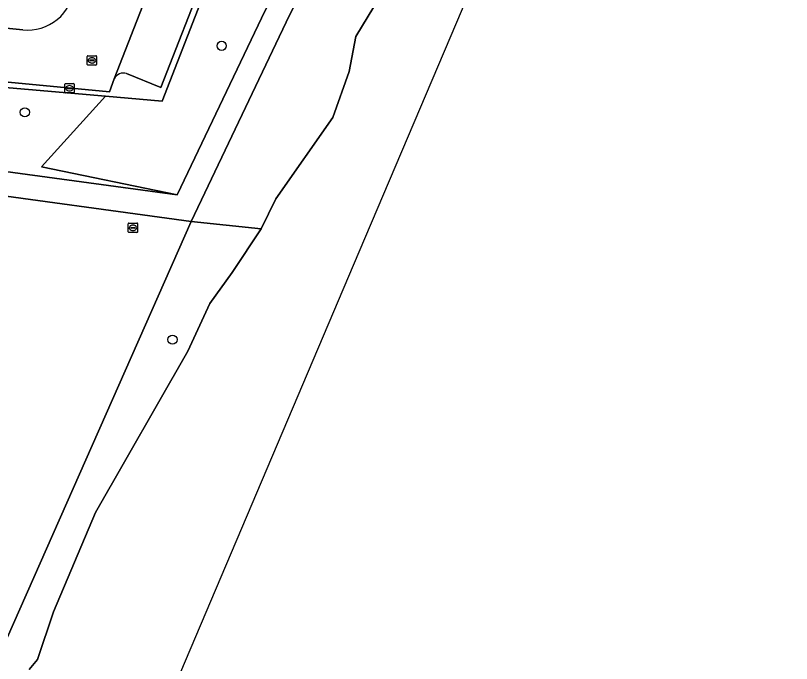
# Model space of a CAD drawing. Extents: x 161848 to 162726, y 385382 to 386521.
# Drawn here: x 162299 to 162381.7, y 386288 to 386357.1 of the extents above; entities that cross this region are included whole.
import ezdxf

# ---------------------------------------------------------------- set-up
doc = ezdxf.new("R2010")
doc.units = 0
for name, color, linetype in [('IMGEO_Boom', 7, 'Continuous'), ('IMGEO_Groenvoorziening', 7, 'Continuous'), ('IMGEO_Hek', 7, 'Continuous'), ('IMGEO_Kolk', 7, 'Continuous'), ('IMGEO_Parkeervlak_open', 7, 'Continuous'), ('IMGEO_Rietland', 7, 'Continuous'), ('IMGEO_Rijbaan_lokaal_open', 7, 'Continuous'), ('IMGEO_Rioolput', 7, 'Continuous'), ('IMGEO_Voetpad_halfverhard', 7, 'Continuous'), ('IMGEO_Waterloop', 7, 'Continuous')]:
    doc.layers.add(name, color=color, linetype=linetype)

msp = doc.modelspace()

# ---------------------------------------------------------------- linework, layer by layer
at = {"layer": 'IMGEO_Boom'}
for centre in [(162320.981, 386353.894), (162299.997, 386346.809), (162315.736, 386322.569)]:
    msp.add_circle(centre, 0.489, dxfattribs=at)
at = {"layer": 'IMGEO_Groenvoorziening'}
for points in [[(162316.242, 386338.016), (162325.605, 386357.642), (162332.565, 386370.033), (162340.178, 386384.385), (162342.56, 386388.408), (162343.484, 386390.287), (162340.02, 386396.199), (162338.27, 386406.45), (162339.797, 386413.931), (162340.22, 386426.771), (162341.856, 386441.442), (162342.123, 386450.781), (162320.503, 386453.159), (162320.167, 386448.885), (162336.508, 386447.22), (162331.162, 386390.434), (162314.648, 386347.993), (162308.605, 386348.513), (162301.758, 386340.996)], [(162316.242, 386338.016), (162301.758, 386340.996), (162308.605, 386348.513), (162296.647, 386349.542), (162296.08, 386343.552), (162295.819, 386340.795)], [(162298.101, 386290.767), (162317.713, 386335.163), (162292.79, 386338.592), (162290.161, 386327.442), (162271.887, 386250), (162253.156, 386170.623), (162250.491, 386159.339), (162253.978, 386158.884), (162257.929, 386162.345), (162258.167, 386162.865), (162260.963, 386173.327), (162263.976, 386184.406), (162266.087, 386192.236), (162268.162, 386199.561), (162269.353, 386203.783), (162272.276, 386213.996), (162273.521, 386218.452), (162275.09, 386223.991), (162276.768, 386230.072), (162277.869, 386233.716), (162281.532, 386245.028)]]:
    msp.add_lwpolyline(points, close=True, dxfattribs=at)
for points in [[(162309.527, 386350.371), (162309.036, 386348.986), (162296.708, 386350.154), (162296.647, 386349.542), (162308.605, 386348.513), (162314.648, 386347.993), (162331.162, 386390.434), (162336.508, 386447.22), (162320.167, 386448.885), (162320.11, 386448.215), (162331.028, 386446.98), (162335.947, 386446.426), (162330.703, 386390.726)], [(162318.994, 386362.065), (162319.368, 386361.919), (162314.502, 386349.454), (162310.847, 386350.944)]]:
    msp.add_lwpolyline(points, dxfattribs=at)
msp.add_arc((162310.512, 386349.909), 1.088, 72.06596, 154.86449, dxfattribs=at)
at = {"layer": 'IMGEO_Hek'}
for points in [[(162308.605, 386348.513), (162314.648, 386347.993), (162331.162, 386390.434), (162336.508, 386447.22), (162320.167, 386448.885)], [(162296.647, 386349.542), (162308.605, 386348.513)]]:
    msp.add_lwpolyline(points, dxfattribs=at)
at = {"layer": 'IMGEO_Kolk'}
for p, q in [((162304.261, 386348.94), (162304.261, 386349.792)), ((162304.336, 386349.866), (162305.188, 386349.866)), ((162305.262, 386349.792), (162305.262, 386348.94)), ((162305.188, 386348.866), (162304.336, 386348.866)), ((162304.52, 386349.36), (162304.52, 386349.372)), ((162304.958, 386349.323), (162304.56, 386349.323)), ((162304.563, 386349.409), (162304.961, 386349.409)), ((162304.772, 386349.086), (162304.747, 386349.086)), ((162304.749, 386349.646), (162304.774, 386349.646)), ((162305.004, 386349.372), (162305.004, 386349.36))]:
    msp.add_line(p, q, dxfattribs=at)
for points in [[(162304.261, 386348.94), (162304.261, 386349.792)], [(162304.336, 386349.866), (162305.188, 386349.866)], [(162305.262, 386349.792), (162305.262, 386348.94)], [(162305.188, 386348.866), (162304.336, 386348.866)]]:
    msp.add_lwpolyline(points, dxfattribs=at)
for centre, radius, start, end in [((162304.338, 386349.79), 0.0765, 91.55205, 178.44795), ((162304.338, 386349.79), 0.0765, 91.55205, 178.44795), ((162305.186, 386349.79), 0.0765, 1.55205, 88.44795), ((162305.186, 386349.79), 0.0765, 1.55205, 88.44795), ((162304.338, 386348.942), 0.0765, 181.55205, 268.44795), ((162304.338, 386348.942), 0.0765, 181.55205, 268.44795), ((162304.56, 386349.369), 0.0403, 85.87752, 175.75265), ((162304.557, 386349.359), 0.0366, 178.93798, 274.71019), ((162304.961, 386349.366), 0.043, 264.86636, 352.45326), ((162304.965, 386349.371), 0.0386, 1.73085, 96.63898), ((162305.186, 386348.942), 0.0765, 271.55205, 358.44795), ((162305.186, 386348.942), 0.0765, 271.55205, 358.44795)]:
    msp.add_arc(centre, radius, start, end, dxfattribs=at)
for centre, major_axis, ratio, start_param, end_param in [((162304.748, 386349.366), (-0.387, 0.002), 0.722429, 4.712389, 7.853982), ((162304.773, 386349.366), (-0.39, 0.002), 0.717154, 1.570796, 4.712389)]:
    msp.add_ellipse(centre, major_axis=major_axis, ratio=ratio, start_param=start_param, end_param=end_param, dxfattribs=at)
at = {"layer": 'IMGEO_Parkeervlak_open'}
for points in [[(162330.703, 386390.726), (162335.947, 386446.426), (162331.028, 386446.98), (162326.134, 386395.793), (162325.863, 386392.965), (162325.778, 386392.073), (162309.527, 386350.371)], [(162310.701, 386427.998), (162307.077, 386428.43), (162303.744, 386393.633), (162298.76, 386394.145), (162295.124, 386356.058), (162297.279, 386355.842), (162299.782, 386355.591)], [(162310.847, 386350.944), (162314.502, 386349.454), (162319.368, 386361.919), (162318.994, 386362.065)]]:
    msp.add_lwpolyline(points, dxfattribs=at)
for centre, radius, start, end in [((162300.282, 386360.564), 4.998, 264.25458, 354.51997), ((162310.512, 386349.909), 1.088, 72.06596, 154.86449)]:
    msp.add_arc(centre, radius, start, end, dxfattribs=at)
at = {"layer": 'IMGEO_Rietland'}
msp.add_lwpolyline([(162356.436, 386398.106), (162360.068, 386406.505), (162363.546, 386418.636), (162366.011, 386422.702), (162368.489, 386424.686), (162357.333, 386427.485), (162356.942, 386426.15), (162355.727, 386417.426), (162353.449, 386407.279), (162349.647, 386398.105), (162328.224, 386357.179), (162317.713, 386335.163), (162325.189, 386334.365), (162326.75, 386337.569), (162332.848, 386346.254), (162334.573, 386351.141), (162335.271, 386354.879), (162337.201, 386358.041), (162339.501, 386361.696), (162341.349, 386365.146), (162342.663, 386367.445), (162342.663, 386369.458), (162343.238, 386370.772), (162345.066, 386374.612)], close=True, dxfattribs=at)
msp.add_lwpolyline([(162300.452, 386287.4), (162301.338, 386288.482), (162303.054, 386293.544), (162307.53, 386304.139), (162317.366, 386321.347), (162319.727, 386326.439), (162322.089, 386329.725), (162325.189, 386334.365), (162317.713, 386335.163), (162298.101, 386290.767), (162281.532, 386245.028)], dxfattribs=at)
at = {"layer": 'IMGEO_Rijbaan_lokaal_open'}
msp.add_lwpolyline([(162299.782, 386355.591), (162297.279, 386355.842), (162296.708, 386350.154), (162309.036, 386348.986), (162309.527, 386350.371), (162325.778, 386392.073)], dxfattribs=at)
msp.add_arc((162300.282, 386360.564), 4.998, 264.25458, 354.51997, dxfattribs=at)
at = {"layer": 'IMGEO_Rioolput'}
for p, q in [((162306.653, 386351.913), (162306.653, 386352.765)), ((162306.728, 386352.839), (162307.58, 386352.839)), ((162306.912, 386352.333), (162306.912, 386352.345)), ((162307.35, 386352.296), (162306.952, 386352.296)), ((162306.955, 386352.382), (162307.353, 386352.382)), ((162307.141, 386352.619), (162307.166, 386352.619)), ((162307.396, 386352.345), (162307.396, 386352.333)), ((162307.654, 386352.765), (162307.654, 386351.913)), ((162307.58, 386351.839), (162306.728, 386351.839)), ((162307.164, 386352.059), (162307.139, 386352.059)), ((162311.025, 386334.065), (162311.025, 386334.917)), ((162311.1, 386334.991), (162311.952, 386334.991)), ((162312.026, 386334.917), (162312.026, 386334.065)), ((162311.952, 386333.991), (162311.1, 386333.991)), ((162311.284, 386334.485), (162311.284, 386334.497)), ((162311.722, 386334.448), (162311.324, 386334.448)), ((162311.327, 386334.534), (162311.725, 386334.534)), ((162311.536, 386334.211), (162311.511, 386334.211)), ((162311.513, 386334.771), (162311.538, 386334.771)), ((162311.768, 386334.497), (162311.768, 386334.485))]:
    msp.add_line(p, q, dxfattribs=at)
for points in [[(162306.653, 386351.913), (162306.653, 386352.765)], [(162306.728, 386352.839), (162307.58, 386352.839)], [(162307.654, 386352.765), (162307.654, 386351.913)], [(162307.58, 386351.839), (162306.728, 386351.839)], [(162311.025, 386334.065), (162311.025, 386334.917)], [(162311.1, 386334.991), (162311.952, 386334.991)], [(162312.026, 386334.917), (162312.026, 386334.065)], [(162311.952, 386333.991), (162311.1, 386333.991)]]:
    msp.add_lwpolyline(points, dxfattribs=at)
for centre, radius, start, end in [((162306.73, 386352.763), 0.0765, 91.55205, 178.44795), ((162306.73, 386352.763), 0.0765, 91.55205, 178.44795), ((162306.952, 386352.342), 0.0403, 85.87752, 175.75265), ((162306.949, 386352.332), 0.0366, 178.93798, 274.71019), ((162307.353, 386352.339), 0.043, 264.86636, 352.45326), ((162307.357, 386352.344), 0.0386, 1.73085, 96.63898), ((162307.578, 386352.763), 0.0765, 1.55205, 88.44795), ((162307.578, 386352.763), 0.0765, 1.55205, 88.44795), ((162306.73, 386351.915), 0.0765, 181.55205, 268.44795), ((162306.73, 386351.915), 0.0765, 181.55205, 268.44795), ((162307.578, 386351.915), 0.0765, 271.55205, 358.44795), ((162307.578, 386351.915), 0.0765, 271.55205, 358.44795), ((162311.102, 386334.915), 0.0765, 91.55205, 178.44795), ((162311.102, 386334.915), 0.0765, 91.55205, 178.44795), ((162311.95, 386334.915), 0.0765, 1.55205, 88.44795), ((162311.95, 386334.915), 0.0765, 1.55205, 88.44795), ((162311.102, 386334.067), 0.0765, 181.55205, 268.44795), ((162311.102, 386334.067), 0.0765, 181.55205, 268.44795), ((162311.324, 386334.494), 0.0403, 85.87752, 175.75265), ((162311.321, 386334.484), 0.0366, 178.93798, 274.71019), ((162311.725, 386334.491), 0.043, 264.86636, 352.45326), ((162311.729, 386334.496), 0.0386, 1.73085, 96.63898), ((162311.95, 386334.067), 0.0765, 271.55205, 358.44795), ((162311.95, 386334.067), 0.0765, 271.55205, 358.44795)]:
    msp.add_arc(centre, radius, start, end, dxfattribs=at)
for centre, major_axis, ratio, start_param, end_param in [((162307.14, 386352.339), (-0.387, 0.002), 0.722429, 4.712389, 7.853982), ((162307.165, 386352.339), (-0.39, 0.002), 0.717154, 1.570796, 4.712389), ((162311.512, 386334.491), (-0.387, 0.002), 0.722429, 4.712389, 7.853982), ((162311.537, 386334.491), (-0.39, 0.002), 0.717154, 1.570796, 4.712389)]:
    msp.add_ellipse(centre, major_axis=major_axis, ratio=ratio, start_param=start_param, end_param=end_param, dxfattribs=at)
at = {"layer": 'IMGEO_Voetpad_halfverhard'}
msp.add_lwpolyline([(162292.79, 386338.592), (162317.713, 386335.163), (162328.224, 386357.179), (162349.647, 386398.105), (162353.449, 386407.279), (162355.727, 386417.426), (162356.942, 386426.15), (162357.333, 386427.485), (162359.889, 386436.209), (162364.332, 386448.337), (162361.943, 386448.6), (162358.319, 386437.977), (162355.328, 386427.987), (162354.881, 386426.611), (162353.727, 386417.638), (162351.528, 386407.841), (162347.804, 386399.077), (162343.484, 386390.287), (162342.56, 386388.408), (162340.178, 386384.385), (162332.565, 386370.033), (162325.605, 386357.642), (162316.242, 386338.016), (162295.819, 386340.795)], dxfattribs=at)
at = {"layer": 'IMGEO_Waterloop'}
for points in [[(162264.533, 386160.964), (162277.357, 386194.743), (162335.654, 386331.943), (162381.723, 386440.364)], [(162337.201, 386358.041), (162335.271, 386354.879), (162334.573, 386351.141), (162332.848, 386346.254), (162326.75, 386337.569), (162325.189, 386334.365), (162322.089, 386329.725), (162319.727, 386326.439), (162317.366, 386321.347), (162307.53, 386304.139), (162303.054, 386293.544), (162301.338, 386288.482), (162300.452, 386287.4)]]:
    msp.add_lwpolyline(points, dxfattribs=at)

doc.saveas('drawing.dxf')
